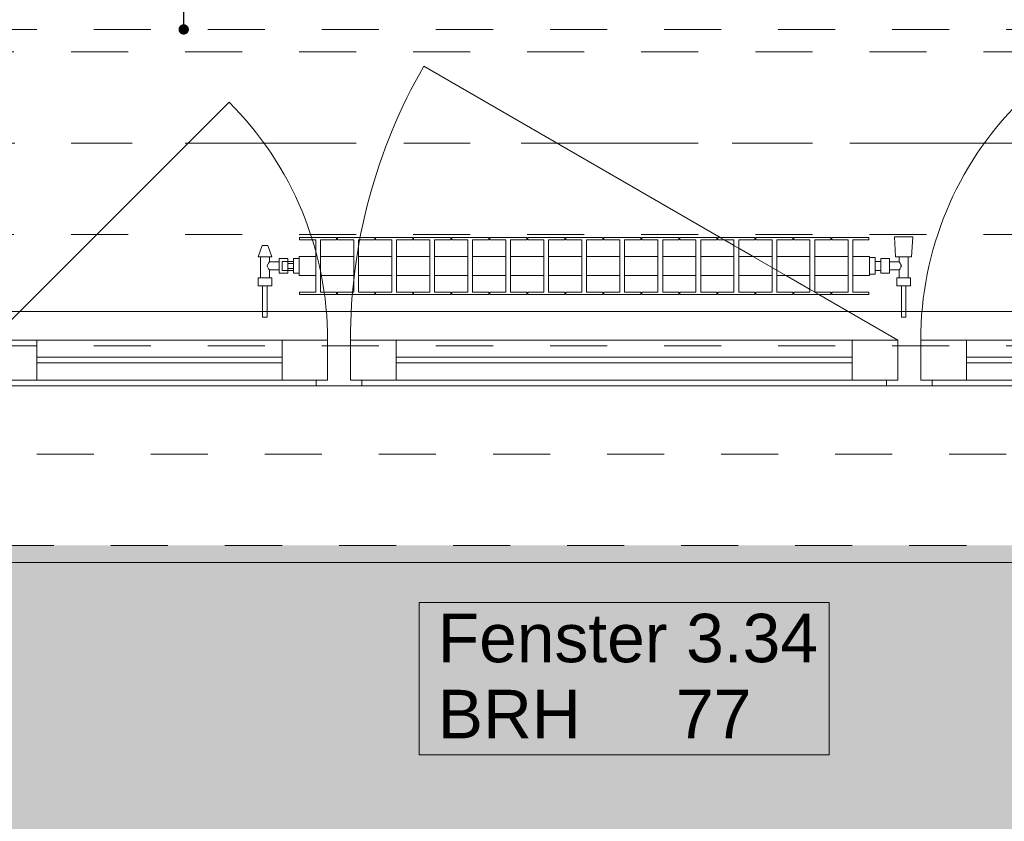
# Model space of a CAD drawing. Header units: metres. Extents: x -4 to 99, y -11 to 17.
# Tile 496 of 656: x 51.69 to 53.42, y -0.64 to 0.77. Entities that reach past the tile are written whole.
import ezdxf

# ---------------------------------------------------------------- set-up
doc = ezdxf.new("R2010")
doc.units = ezdxf.units.M
doc.header["$MEASUREMENT"] = 0
for name, pattern in [('Achse', [0.2, 0.1, -0.05, 0, -0.05]), ('Strichlinie doppelt', [0.546806, 0.264583, -0.105833, 0.070556, -0.105833]), ('Strichlinie eng', [0.115, 0.075, -0.04]), ('Untersicht', [0.1, 0.075, -0.025]), ('Wipeout_Contour', [1, 0, -1])]:
    doc.linetypes.add(name, pattern=pattern)
for name, color, linetype in [('152 - Bemaßung_ Beschriftung.Ausbau', 7, 'Continuous'), ('302 - Elemente.Schraffur', 7, 'Continuous'), ('451 - Universal.Achsen Raster', 7, 'Continuous'), ('603 - Struktur.Bodenplatte_ Decke Roh', 7, 'Continuous'), ('604 - Struktur.Wand Aussen', 7, 'Continuous'), ('608 - Struktur.Träger', 7, 'Continuous'), ('650 - Abdeckung.Fußboden Aufbau', 7, 'Continuous'), ('801 - HKLSE.Heizung_ Klima_ Lüftung', 7, 'Continuous'), ('Neubau_152 - Bemaßung_ Beschriftung.Ausbau', 7, 'Continuous'), ('Neubau_653 - Abdeckung.TB Verkofferung', 7, 'Continuous')]:
    doc.layers.add(name, color=color, linetype=linetype)
doc.styles.add('ERSTELLTER_STIL_2', font='txt')
doc.dimstyles.new('ERSTELLTER_STIL__1', dxfattribs={"dimtxt": 0.1, "dimasz": 0.0532, "dimexe": 0.18, "dimexo": 0.0625, "dimgap": 0, "dimtad": 1, "dimzin": 0, "dimdsep": 46, "dimtxsty": 'ERSTELLTER_STIL_2', "dimblk": 'ARROWHEAD_2', "dimblk1": 'ARROWHEAD_2', "dimblk2": 'ARROWHEAD_2', "dimcen": 0.09, "dimse1": 1, "dimse2": 1, "dimclrd": 7, "dimclre": 7, "dimclrt": 7, "dimazin": 0, "dimtfac": 1, "dimtdec": 4, "dimtmove": 0, "dimatfit": 3, "dimfxl": 1, "dimtolj": 1, "dimtzin": 0, "dimarcsym": 0})
doc.dimstyles.new('ERSTELLTER_STIL__2', dxfattribs={"dimtxt": 0.1, "dimasz": 0.0532, "dimexe": 0.18, "dimexo": 0.0625, "dimgap": 0, "dimtad": 1, "dimtih": 1, "dimtoh": 1, "dimzin": 0, "dimdsep": 46, "dimtxsty": 'ERSTELLTER_STIL_2', "dimblk": 'ARROWHEAD_2', "dimblk1": 'ARROWHEAD_2', "dimblk2": 'ARROWHEAD_2', "dimcen": 0.09, "dimse1": 1, "dimse2": 1, "dimclrd": 7, "dimclre": 7, "dimclrt": 7, "dimazin": 0, "dimtfac": 1, "dimtdec": 4, "dimtmove": 0, "dimatfit": 3, "dimfxl": 1, "dimtolj": 1, "dimtzin": 0, "dimarcsym": 0})
doc.dimstyles.new('ERSTELLTER_STIL__4', dxfattribs={"dimtxt": 0.1, "dimasz": 0.0532, "dimexe": 0.18, "dimexo": 0.0625, "dimgap": 0, "dimtad": 1, "dimzin": 0, "dimdsep": 46, "dimtxsty": 'ERSTELLTER_STIL_2', "dimblk": 'ARROWHEAD_2', "dimblk1": 'ARROWHEAD_2', "dimblk2": 'ARROWHEAD_2', "dimcen": 0.09, "dimse1": 1, "dimse2": 1, "dimclrd": 7, "dimclre": 7, "dimclrt": 7, "dimazin": 0, "dimtfac": 1, "dimtdec": 4, "dimtmove": 2, "dimatfit": 3, "dimfxl": 1, "dimtolj": 1, "dimtzin": 0, "dimarcsym": 0})
doc.dimstyles.new('ERSTELLTER_STIL__6', dxfattribs={"dimtxt": 0.18, "dimasz": 0.03648, "dimexe": 0.18, "dimexo": 0.0625, "dimgap": 0, "dimtad": 0, "dimtih": 1, "dimtoh": 1, "dimdec": 4, "dimzin": 0, "dimdsep": 46, "dimcen": 0.09, "dimadec": 0, "dimazin": 0, "dimtfac": 1, "dimtdec": 4, "dimtmove": 0, "dimatfit": 3, "dimldrblk": 'ARROWHEAD_11', "dimfxl": 1, "dimtolj": 1, "dimtzin": 0, "dimarcsym": 0})

# ---------------------------------------------------------------- blocks, each defined once
blk = doc.blocks.new('ARROWHEAD_11')
at = {"color": 0, "linetype": 'Continuous', "lineweight": 0}
blk.add_line((0, 0), (-1, 0), dxfattribs=at)
at = {"color": 0, "linetype": 'Continuous', "lineweight": 0, "const_width": 0.25, "flags": 128}
blk.add_lwpolyline([(-0.125, 0, 1), (0.125, 0, 1)], format="xyb", close=True, dxfattribs=at)
blk = doc.blocks.new('*D363')
at = {"layer": '152 - Bemaßung_ Beschriftung.Ausbau', "color": 7, "linetype": 'Continuous', "lineweight": 5}
for p, q in [((-1.675, 0.005), (-1.675, 0.245)), ((-1.71, 0.0252), (-1.64, -0.0152)), ((-1.6225, 0.005), (-1.7275, 0.005)), ((-1.675, -0.145), (-1.675, 0.005)), ((-1.71, -0.1248), (-1.64, -0.1652)), ((-1.6225, -0.145), (-1.7275, -0.145)), ((-1.675, -0.1792), (-1.675, -0.145))]:
    blk.add_line(p, q, dxfattribs=at)
at = {"layer": '152 - Bemaßung_ Beschriftung.Ausbau', "color": 7, "lineweight": 5, "insert": (-1.6866, -0.1459), "char_height": 0.1, "attachment_point": 7, "rotation": 90, "style": 'ERSTELLTER_STIL_2'}
blk.add_mtext('\\A1;{\\pql;\\fArial|b0|i0|c0|p38;15}', dxfattribs=at)
blk = doc.blocks.new('ARROWHEAD_2')
at = {"color": 0, "linetype": 'Continuous', "lineweight": 0}
for p, q in [((-0.378, -0.655), (0.378, 0.655)), ((0, 0), (-1, 0))]:
    blk.add_line(p, q, dxfattribs=at)
blk = doc.blocks.new('*D364')
at = {"layer": '152 - Bemaßung_ Beschriftung.Ausbau', "color": 7, "linetype": 'Continuous', "lineweight": 5}
blk.add_line((-1.71, 0.0252), (-1.64, -0.0152), dxfattribs=at)
blk = doc.blocks.new('*D369')
at = {"layer": '152 - Bemaßung_ Beschriftung.Ausbau', "color": 7, "linetype": 'Continuous', "lineweight": 5}
for p, q in [((-2.175, 0.005), (-2.175, 0.245)), ((-2.21, 0.0252), (-2.14, -0.0152)), ((-2.1225, 0.005), (-2.2275, 0.005)), ((-2.175, -0.145), (-2.175, 0.005)), ((-2.21, -0.1248), (-2.14, -0.1652)), ((-2.1225, -0.145), (-2.2275, -0.145)), ((-2.175, -0.1792), (-2.175, -0.145))]:
    blk.add_line(p, q, dxfattribs=at)
at = {"layer": '152 - Bemaßung_ Beschriftung.Ausbau', "color": 7, "lineweight": 5, "insert": (-2.1845, -0.1451), "char_height": 0.1, "attachment_point": 7, "rotation": 90, "style": 'ERSTELLTER_STIL_2'}
blk.add_mtext('\\A1;{\\pql;\\fArial|b0|i0|c0|p38;15}', dxfattribs=at)
blk = doc.blocks.new('*D370')
at = {"layer": '152 - Bemaßung_ Beschriftung.Ausbau', "color": 7, "linetype": 'Continuous', "lineweight": 5}
for p, q in [((-2.21, 0.2702), (-2.14, 0.2298)), ((-2.14, 0.2248), (-2.21, 0.2652)), ((-2.1225, 0.245), (-2.2275, 0.245)), ((-2.175, 0.005), (-2.175, 0.245)), ((-2.21, 0.0252), (-2.14, -0.0152))]:
    blk.add_line(p, q, dxfattribs=at)
at = {"layer": '152 - Bemaßung_ Beschriftung.Ausbau', "color": 7, "lineweight": 5, "insert": (-2.195, 0.0491), "char_height": 0.1, "attachment_point": 7, "rotation": 90, "style": 'ERSTELLTER_STIL_2'}
blk.add_mtext('\\A1;{\\pql;\\fArial|b0|i0|c0|p38;24}', dxfattribs=at)
blk = doc.blocks.new('*D415')
at = {"layer": '152 - Bemaßung_ Beschriftung.Ausbau', "color": 7, "linetype": 'Continuous', "lineweight": 5}
for p, q in [((51.55, -4.1125), (51.55, -4.0075)), ((53.95, -4.1125), (53.95, -4.0075)), ((51.5702, -4.025), (51.5298, -4.095)), ((53.9702, -4.025), (53.9298, -4.095)), ((51.55, -4.06), (53.95, -4.06))]:
    blk.add_line(p, q, dxfattribs=at)
at = {"layer": '152 - Bemaßung_ Beschriftung.Ausbau', "color": 7, "lineweight": 5, "char_height": 0.1, "attachment_point": 7, "style": 'ERSTELLTER_STIL_2'}
for s, insert in [('\\A1;{\\pql;\\fArial|b0|i0|c0|p38;2,40}', (52.617, -4.04)), ('\\A1;{\\pql;\\fArial|b0|i0|c0|p38;2,01}', (52.617, -4.18))]:
    blk.add_mtext(s, dxfattribs=dict(at, insert=insert))
blk = doc.blocks.new('*D449')
at = {"layer": '152 - Bemaßung_ Beschriftung.Ausbau', "color": 7, "linetype": 'Continuous', "lineweight": 5}
for p, q in [((51.02, -4.6125), (51.02, -4.5075)), ((54.46, -4.6125), (54.46, -4.5075)), ((51.0402, -4.525), (50.9998, -4.595)), ((54.4802, -4.525), (54.4398, -4.595)), ((51.02, -4.56), (54.46, -4.56))]:
    blk.add_line(p, q, dxfattribs=at)
at = {"layer": '152 - Bemaßung_ Beschriftung.Ausbau', "color": 7, "lineweight": 5, "char_height": 0.1, "attachment_point": 7, "style": 'ERSTELLTER_STIL_2'}
for s, insert in [('\\A1;{\\pql;\\fArial|b0|i0|c0|p38;3,44}', (52.5311, -4.54)), ('\\A1;{\\pql;\\fArial|b0|i0|c0|p38;16}', (54.288, -4.54))]:
    blk.add_mtext(s, dxfattribs=dict(at, insert=insert))
blk = doc.blocks.new('*D488')
at = {"layer": '152 - Bemaßung_ Beschriftung.Ausbau', "color": 7, "linetype": 'Continuous', "lineweight": 5}
for p, q in [((51.08, -5.1125), (51.08, -5.0075)), ((54.38, -5.1125), (54.38, -5.0075)), ((51.1002, -5.025), (51.0598, -5.095)), ((54.4002, -5.025), (54.3598, -5.095)), ((51.08, -5.06), (54.38, -5.06))]:
    blk.add_line(p, q, dxfattribs=at)
at = {"layer": '152 - Bemaßung_ Beschriftung.Ausbau', "color": 7, "lineweight": 5, "insert": (52.597, -5.04), "char_height": 0.1, "attachment_point": 7, "style": 'ERSTELLTER_STIL_2'}
blk.add_mtext('\\A1;{\\pql;\\fArial|b0|i0|c0|p38;3,30}', dxfattribs=at)
blk = doc.blocks.new('*D497')
at = {"layer": '152 - Bemaßung_ Beschriftung.Ausbau', "color": 7, "linetype": 'Continuous', "lineweight": 5}
for p, q in [((-0.165, -5.6125), (-0.165, -5.5075)), ((62.425, -5.6125), (62.425, -5.5075)), ((-0.1448, -5.525), (-0.1852, -5.595)), ((62.4048, -5.595), (62.4452, -5.525)), ((-0.1992, -5.56), (-0.165, -5.56)), ((-0.165, -5.56), (62.425, -5.56)), ((62.425, -5.56), (62.4593, -5.56))]:
    blk.add_line(p, q, dxfattribs=at)
at = {"layer": '152 - Bemaßung_ Beschriftung.Ausbau', "color": 7, "lineweight": 5, "insert": (30.959, -5.54), "char_height": 0.1, "attachment_point": 7, "style": 'ERSTELLTER_STIL_2'}
blk.add_mtext('\\A1;{\\pql;\\fArial|b0|i0|c0|p38;62,59}', dxfattribs=at)

msp = doc.modelspace()

# ---------------------------------------------------------------- hatches: boundary and pattern name
at = {"layer": '302 - Elemente.Schraffur', "linetype": 'Continuous', "lineweight": 0, "true_color": 0x191919}
msp.add_hatch(color=250, dxfattribs=at).paths.add_polyline_path([(43.73, -3.31), (55.22, -3.31), (55.22, -0.155), (43.73, -0.155)])

# ---------------------------------------------------------------- linework, layer by layer
at = {"layer": '451 - Universal.Achsen Raster', "color": 160, "linetype": 'Strichlinie doppelt', "lineweight": 9, "true_color": 0x3232ff}
msp.add_line((64.935, 0.55), (-3.175, 0.55), dxfattribs=at)
at = {"layer": '603 - Struktur.Bodenplatte_ Decke Roh', "color": 7, "linetype": 'Strichlinie eng', "lineweight": 9, "flags": 128}
msp.add_lwpolyline([(55.22, 0.005), (43.73, 0.005)], dxfattribs=at)
at = {"layer": '604 - Struktur.Wand Aussen', "color": 7, "linetype": 'Continuous', "lineweight": 9}
for p, q in [((51.64, 0.205), (52.0572, 0.6222)), ((51.65, -0.185), (53.85, -0.185))]:
    msp.add_line(p, q, dxfattribs=at)
at = {"layer": '604 - Struktur.Wand Aussen', "color": 7, "linetype": 'Continuous', "lineweight": 13}
for p, q in [((51.64, 0.205), (51.72, 0.205)), ((51.72, 0.205), (52.15, 0.205)), ((51.72, 0.205), (51.72, 0.135)), ((52.15, 0.135), (52.15, 0.205)), ((52.15, 0.205), (52.23, 0.205)), ((52.23, 0.205), (52.23, 0.135)), ((52.23, 0.135), (52.23, 0.195)), ((52.23, 0.195), (52.25, 0.195)), ((52.25, 0.195), (52.27, 0.195)), ((52.27, 0.135), (52.27, 0.205)), ((52.27, 0.205), (52.35, 0.205)), ((52.27, 0.195), (52.27, 0.135)), ((52.35, 0.205), (53.15, 0.205)), ((52.35, 0.205), (52.35, 0.135)), ((53.15, 0.135), (53.15, 0.205)), ((53.15, 0.205), (53.23, 0.205)), ((53.23, 0.205), (53.23, 0.135)), ((53.23, 0.135), (53.23, 0.195)), ((53.23, 0.195), (53.25, 0.195)), ((53.25, 0.195), (53.27, 0.195)), ((53.27, 0.135), (53.27, 0.205)), ((53.27, 0.205), (53.35, 0.205)), ((53.27, 0.195), (53.27, 0.135)), ((53.35, 0.205), (53.78, 0.205)), ((53.35, 0.205), (53.35, 0.135)), ((51.72, 0.175), (52.15, 0.175)), ((52.35, 0.175), (53.15, 0.175)), ((53.35, 0.175), (53.78, 0.175)), ((52.15, 0.165), (51.72, 0.165)), ((53.15, 0.165), (52.35, 0.165)), ((53.78, 0.165), (53.35, 0.165)), ((51.72, 0.135), (51.64, 0.135)), ((52.21, 0.125), (51.66, 0.125)), ((52.15, 0.135), (51.72, 0.135)), ((52.23, 0.135), (52.15, 0.135)), ((52.21, 0.125), (52.21, 0.135)), ((52.21, 0.135), (52.23, 0.135)), ((52.25, 0.125), (52.21, 0.125)), ((52.29, 0.125), (52.25, 0.125)), ((52.27, 0.135), (52.29, 0.135)), ((52.35, 0.135), (52.27, 0.135)), ((52.29, 0.135), (52.29, 0.125)), ((53.21, 0.125), (52.29, 0.125)), ((53.15, 0.135), (52.35, 0.135)), ((53.23, 0.135), (53.15, 0.135)), ((53.21, 0.125), (53.21, 0.135)), ((53.21, 0.135), (53.23, 0.135)), ((53.25, 0.125), (53.21, 0.125)), ((53.29, 0.125), (53.25, 0.125)), ((53.27, 0.135), (53.29, 0.135)), ((53.35, 0.135), (53.27, 0.135)), ((53.29, 0.135), (53.29, 0.125)), ((53.84, 0.125), (53.29, 0.125)), ((53.78, 0.135), (53.35, 0.135))]:
    msp.add_line(p, q, dxfattribs=at)
at = {"layer": '604 - Struktur.Wand Aussen', "color": 7, "linetype": 'Strichlinie eng', "lineweight": 9}
msp.add_line((51.65, -0.155), (53.85, -0.155), dxfattribs=at)
at = {"layer": '604 - Struktur.Wand Aussen', "color": 7, "linetype": 'Continuous', "lineweight": 9, "flags": 128}
msp.add_lwpolyline([(52.3906, -0.5221), (53.1094, -0.5221), (53.1094, -0.3886), (53.1094, -0.255), (52.3906, -0.255), (52.3906, -0.3886)], close=True, dxfattribs=at)
at = {"layer": '604 - Struktur.Wand Aussen', "color": 7, "linetype": 'Continuous', "lineweight": 9}
msp.add_arc((53.86, 0.205), 0.59, 135, 180, dxfattribs=at)
at = {"layer": '608 - Struktur.Träger', "color": 7, "linetype": 'Untersicht', "lineweight": 13}
msp.add_line((0.38, 0.71), (61.88, 0.71), dxfattribs=at)
at = {"layer": '608 - Struktur.Träger', "color": 7, "linetype": 'Achse', "lineweight": 9}
msp.add_line((0.38, 0.55), (61.88, 0.55), dxfattribs=at)
at = {"layer": '650 - Abdeckung.Fußboden Aufbau', "color": 7, "linetype": 'Continuous', "lineweight": 13, "flags": 128}
msp.add_lwpolyline([(51.02, 5.19), (51.02, 0.71), (51.09, 0.71), (51.09, 0.255), (54.37, 0.255), (54.37, 0.71), (54.46, 0.71), (54.46, 5.19), (54.37, 5.19), (54.37, 5.805), (53.24, 5.805)], dxfattribs=at)
at = {"layer": 'Neubau_653 - Abdeckung.TB Verkofferung', "color": 1, "linetype": 'Untersicht', "lineweight": 9}
for p, q in [((51.02, 0.7495), (62.025, 0.7495)), ((51.02, 0.195), (62.025, 0.195))]:
    msp.add_line(p, q, dxfattribs=at)

# ---------------------------------------------------------------- texts
at = {"layer": '604 - Struktur.Wand Aussen', "color": 7, "lineweight": 9, "char_height": 0.085, "style": 'ERSTELLTER_STIL_2'}
for s, insert, attachment_point in [('\\A1;{\\pql;\\pt0;\\fArial|b0|i0|c0|p38;Fenster 3.34}', (52.4232, -0.3609), 7), ('\\A1;{\\pql;\\pt0;\\fArial|b0|i0|c0|p38;}', (52.9699, -0.3886), 1), ('\\A1;{\\pql;\\pt0;\\fArial|b0|i0|c0|p38;BRH}', (52.4232, -0.408), 1), ('\\A1;{\\pql;\\pt0,0.05;\\fArial|b0|i0|c0|p38;77\\fArial|b0|i0|c0|p38;\\A1{\\H.66x;\\S^  ;}\\fArial|b0|i0|c0|p38;\\fArial|b0|i0|c0|p38;\\A1{\\H.66x;\\S^  ;}}', (52.8409, -0.408), 1)]:
    msp.add_mtext(s, dxfattribs=dict(at, insert=insert, attachment_point=attachment_point))

# ---------------------------------------------------------------- dimensions: what is measured, and where the dimension line sits
at = {"layer": '152 - Bemaßung_ Beschriftung.Ausbau', "color": 7, "linetype": 'Continuous', "lineweight": 5}
for base, p1, p2, picture, middle in [((53.95, -4.06), (51.55, 0.125), (53.95, 0.125), '*D415', (52.7469, -3.99)), ((62.425, -5.56), (-0.165, -0.145), (62.425, -0.145), '*D497', (31.127, -5.49))]:
    dim = msp.add_linear_dim(base=base, p1=p1, p2=p2, dimstyle='ERSTELLTER_STIL__2', dxfattribs=at)
    dim.commit()
    dim.dimension.update_dxf_attribs({"geometry": picture, "text_midpoint": middle, "dimtype": 160})
dim = msp.add_linear_dim(base=(-1.675, 0.005), p1=(62.275025, 0.005), p2=(-0.015, 0.005), angle=90, dimstyle='ERSTELLTER_STIL__1', dxfattribs=at)
dim.commit()
dim.dimension.update_dxf_attribs({"geometry": '*D364', "text_midpoint": (-1.7450000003, 0.001853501), "dimtype": 160, "text_rotation": 90})

# ---------------------------------------------------------------- leaders
at = {"layer": 'Neubau_152 - Bemaßung_ Beschriftung.Ausbau', "color": 1, "linetype": 'Continuous', "lineweight": 13, "annotation_type": 0, "has_hookline": 1, "hookline_direction": 0, "text_width": 0.458}
msp.add_leader([(51.9776, 0.7495), (51.9776, 1.0261), (52.1149, 1.0261)], dimstyle='ERSTELLTER_STIL__6', dxfattribs=at)

# ---------------------------------------------------------------- next in the draw order: wipeouts: each hides what was drawn before it
at = {"color": 254, "linetype": 'Wipeout_Contour', "lineweight": 0, "ltscale": 12854.654139}
msp.add_wipeout([(53.18, 0.3183), (53.18, 0.3517), (53.1508, 0.3517), (53.1508, 0.3808), (53.1792, 0.3808), (53.1792, 0.385), (53.1142, 0.385), (53.1142, 0.3808), (53.1425, 0.3808), (53.1425, 0.3517), (53.0842, 0.3517), (53.0842, 0.3808), (53.1125, 0.3808), (53.1125, 0.385), (53.0475, 0.385), (53.0475, 0.3808), (53.0758, 0.3808), (53.0758, 0.3517), (53.0175, 0.3517), (53.0175, 0.3808), (53.0458, 0.3808), (53.0458, 0.385), (52.9808, 0.385), (52.9808, 0.3808), (53.0092, 0.3808), (53.0092, 0.3517), (52.9508, 0.3517), (52.9508, 0.3808), (52.9792, 0.3808), (52.9792, 0.385), (52.9142, 0.385), (52.9142, 0.3808), (52.9425, 0.3808), (52.9425, 0.3517), (52.8842, 0.3517), (52.8842, 0.3808), (52.9125, 0.3808), (52.9125, 0.385), (52.8475, 0.385), (52.8475, 0.3808), (52.8758, 0.3808), (52.8758, 0.3517), (52.8175, 0.3517), (52.8175, 0.3808), (52.8458, 0.3808), (52.8458, 0.385), (52.7808, 0.385), (52.7808, 0.3808), (52.8092, 0.3808), (52.8092, 0.3517), (52.7508, 0.3517), (52.7508, 0.3808), (52.7792, 0.3808), (52.7792, 0.385), (52.7142, 0.385), (52.7142, 0.3808), (52.7425, 0.3808), (52.7425, 0.3517), (52.6842, 0.3517), (52.6842, 0.3808), (52.7125, 0.3808), (52.7125, 0.385), (52.6475, 0.385), (52.6475, 0.3808), (52.6758, 0.3808), (52.6758, 0.3517), (52.6175, 0.3517), (52.6175, 0.3808), (52.6458, 0.3808), (52.6458, 0.385), (52.5808, 0.385), (52.5808, 0.3808), (52.6092, 0.3808), (52.6092, 0.3517), (52.5508, 0.3517), (52.5508, 0.3808), (52.5792, 0.3808), (52.5792, 0.385), (52.5142, 0.385), (52.5142, 0.3808), (52.5425, 0.3808), (52.5425, 0.3517), (52.4842, 0.3517), (52.4842, 0.3808), (52.5125, 0.3808), (52.5125, 0.385), (52.4475, 0.385), (52.4475, 0.3808), (52.4758, 0.3808), (52.4758, 0.3517), (52.4175, 0.3517), (52.4175, 0.3808), (52.4458, 0.3808), (52.4458, 0.385), (52.3808, 0.385), (52.3808, 0.3808), (52.4092, 0.3808), (52.4092, 0.3517), (52.3508, 0.3517), (52.3508, 0.3808), (52.3792, 0.3808), (52.3792, 0.385), (52.3142, 0.385), (52.3142, 0.3808), (52.3425, 0.3808), (52.3425, 0.3517), (52.2842, 0.3517), (52.2842, 0.3808), (52.3125, 0.3808), (52.3125, 0.385), (52.2475, 0.385), (52.2475, 0.3808), (52.2758, 0.3808), (52.2758, 0.3517), (52.2175, 0.3517), (52.2175, 0.3808), (52.2458, 0.3808), (52.2458, 0.385), (52.1808, 0.385), (52.1808, 0.3808), (52.2092, 0.3808), (52.2092, 0.3517), (52.18, 0.3517), (52.18, 0.3183), (52.2092, 0.3183), (52.2092, 0.2892), (52.1808, 0.2892), (52.1808, 0.285), (52.2458, 0.285), (52.2458, 0.2892), (52.2175, 0.2892), (52.2175, 0.3183), (52.2758, 0.3183), (52.2758, 0.2892), (52.2475, 0.2892), (52.2475, 0.285), (52.3125, 0.285), (52.3125, 0.2892), (52.2842, 0.2892), (52.2842, 0.3183), (52.3425, 0.3183), (52.3425, 0.2892), (52.3142, 0.2892), (52.3142, 0.285), (52.3792, 0.285), (52.3792, 0.2892), (52.3508, 0.2892), (52.3508, 0.3183), (52.4092, 0.3183), (52.4092, 0.2892), (52.3808, 0.2892), (52.3808, 0.285), (52.4458, 0.285), (52.4458, 0.2892), (52.4175, 0.2892), (52.4175, 0.3183), (52.4758, 0.3183), (52.4758, 0.2892), (52.4475, 0.2892), (52.4475, 0.285), (52.5125, 0.285), (52.5125, 0.2892), (52.4842, 0.2892), (52.4842, 0.3183), (52.5425, 0.3183), (52.5425, 0.2892), (52.5142, 0.2892), (52.5142, 0.285), (52.5792, 0.285), (52.5792, 0.2892), (52.5508, 0.2892), (52.5508, 0.3183), (52.6092, 0.3183), (52.6092, 0.2892), (52.5808, 0.2892), (52.5808, 0.285), (52.6458, 0.285), (52.6458, 0.2892), (52.6175, 0.2892), (52.6175, 0.3183), (52.6758, 0.3183), (52.6758, 0.2892), (52.6475, 0.2892), (52.6475, 0.285), (52.7125, 0.285), (52.7125, 0.2892), (52.6842, 0.2892), (52.6842, 0.3183), (52.7425, 0.3183), (52.7425, 0.2892), (52.7142, 0.2892), (52.7142, 0.285), (52.7792, 0.285), (52.7792, 0.2892), (52.7508, 0.2892), (52.7508, 0.3183), (52.8092, 0.3183), (52.8092, 0.2892), (52.7808, 0.2892), (52.7808, 0.285), (52.8458, 0.285), (52.8458, 0.2892), (52.8175, 0.2892), (52.8175, 0.3183), (52.8758, 0.3183), (52.8758, 0.2892), (52.8475, 0.2892), (52.8475, 0.285), (52.9125, 0.285), (52.9125, 0.2892), (52.8842, 0.2892), (52.8842, 0.3183), (52.9425, 0.3183), (52.9425, 0.2892), (52.9142, 0.2892), (52.9142, 0.285), (52.9792, 0.285), (52.9792, 0.2892), (52.9508, 0.2892), (52.9508, 0.3183), (53.0092, 0.3183), (53.0092, 0.2892), (52.9808, 0.2892), (52.9808, 0.285), (53.0458, 0.285), (53.0458, 0.2892), (53.0175, 0.2892), (53.0175, 0.3183), (53.0758, 0.3183), (53.0758, 0.2892), (53.0475, 0.2892), (53.0475, 0.285), (53.1125, 0.285), (53.1125, 0.2892), (53.0842, 0.2892), (53.0842, 0.3183), (53.1425, 0.3183), (53.1425, 0.2892), (53.1142, 0.2892), (53.1142, 0.285), (53.1792, 0.285), (53.1792, 0.2892), (53.1508, 0.2892), (53.1508, 0.3183)], dxfattribs=at).dxf.layer = '801 - HKLSE.Heizung_ Klima_ Lüftung'

# ---------------------------------------------------------------- next in the draw order: linework, layer by layer
at = {"layer": '604 - Struktur.Wand Aussen', "color": 7, "linetype": 'Continuous', "lineweight": 9}
msp.add_arc((53.23, 0.205), 0.96, 150, 180, dxfattribs=at)
at = {"layer": '801 - HKLSE.Heizung_ Klima_ Lüftung', "color": 7, "linetype": 'Continuous', "lineweight": 5}
for p, q in [((52.2458, 0.385), (52.1808, 0.385)), ((52.2458, 0.385), (52.1808, 0.385)), ((52.1808, 0.385), (52.1808, 0.3808)), ((52.1808, 0.3808), (52.2092, 0.3808)), ((52.2092, 0.3808), (52.2092, 0.2892)), ((52.2175, 0.2892), (52.2175, 0.3808)), ((52.2175, 0.3808), (52.2458, 0.3808)), ((52.2458, 0.3808), (52.2458, 0.385)), ((52.2458, 0.3808), (52.2458, 0.385)), ((52.3125, 0.385), (52.2475, 0.385)), ((52.2475, 0.385), (52.2475, 0.3808)), ((52.3125, 0.385), (52.2475, 0.385)), ((52.2475, 0.385), (52.2475, 0.3808)), ((52.2475, 0.3808), (52.2758, 0.3808)), ((52.2758, 0.3808), (52.2758, 0.2892)), ((52.2842, 0.2892), (52.2842, 0.3808)), ((52.2842, 0.3808), (52.3125, 0.3808)), ((52.3125, 0.3808), (52.3125, 0.385)), ((52.3125, 0.3808), (52.3125, 0.385)), ((52.3792, 0.385), (52.3142, 0.385)), ((52.3792, 0.385), (52.3142, 0.385)), ((52.3142, 0.385), (52.3142, 0.3808)), ((52.3142, 0.3808), (52.3425, 0.3808)), ((52.3425, 0.3808), (52.3425, 0.2892)), ((52.3508, 0.2892), (52.3508, 0.3808)), ((52.3508, 0.3808), (52.3792, 0.3808)), ((52.3792, 0.3808), (52.3792, 0.385)), ((52.3792, 0.3808), (52.3792, 0.385)), ((52.4458, 0.385), (52.3808, 0.385)), ((52.3808, 0.385), (52.3808, 0.3808)), ((52.4458, 0.385), (52.3808, 0.385)), ((52.3808, 0.385), (52.3808, 0.3808)), ((52.3808, 0.3808), (52.4092, 0.3808)), ((52.4092, 0.3808), (52.4092, 0.2892)), ((52.4175, 0.2892), (52.4175, 0.3808)), ((52.4175, 0.3808), (52.4458, 0.3808)), ((52.4458, 0.3808), (52.4458, 0.385)), ((52.5125, 0.385), (52.4475, 0.385)), ((52.5125, 0.385), (52.4475, 0.385)), ((52.4475, 0.385), (52.4475, 0.3808)), ((52.4475, 0.3808), (52.4758, 0.3808)), ((52.4758, 0.3808), (52.4758, 0.2892)), ((52.4842, 0.2892), (52.4842, 0.3808)), ((52.4842, 0.3808), (52.5125, 0.3808)), ((52.5125, 0.3808), (52.5125, 0.385)), ((52.5792, 0.385), (52.5142, 0.385)), ((52.5792, 0.385), (52.5142, 0.385)), ((52.5142, 0.385), (52.5142, 0.3808)), ((52.5142, 0.3808), (52.5425, 0.3808)), ((52.5425, 0.3808), (52.5425, 0.2892)), ((52.5508, 0.2892), (52.5508, 0.3808)), ((52.5508, 0.3808), (52.5792, 0.3808)), ((52.5792, 0.3808), (52.5792, 0.385)), ((52.5792, 0.3808), (52.5792, 0.385)), ((52.6458, 0.385), (52.5808, 0.385)), ((52.5808, 0.385), (52.5808, 0.3808)), ((52.6458, 0.385), (52.5808, 0.385)), ((52.5808, 0.385), (52.5808, 0.3808)), ((52.5808, 0.3808), (52.6092, 0.3808)), ((52.6092, 0.3808), (52.6092, 0.2892)), ((52.6175, 0.2892), (52.6175, 0.3808)), ((52.6175, 0.3808), (52.6458, 0.3808)), ((52.6458, 0.3808), (52.6458, 0.385)), ((52.7125, 0.385), (52.6475, 0.385)), ((52.6475, 0.385), (52.6475, 0.3808)), ((52.7125, 0.385), (52.6475, 0.385)), ((52.6475, 0.385), (52.6475, 0.3808)), ((52.6475, 0.3808), (52.6758, 0.3808)), ((52.6758, 0.3808), (52.6758, 0.2892)), ((52.6842, 0.2892), (52.6842, 0.3808)), ((52.6842, 0.3808), (52.7125, 0.3808)), ((52.7125, 0.3808), (52.7125, 0.385)), ((52.7792, 0.385), (52.7142, 0.385)), ((52.7792, 0.385), (52.7142, 0.385)), ((52.7142, 0.385), (52.7142, 0.3808)), ((52.7142, 0.3808), (52.7425, 0.3808)), ((52.7425, 0.3808), (52.7425, 0.2892)), ((52.7508, 0.2892), (52.7508, 0.3808)), ((52.7508, 0.3808), (52.7792, 0.3808)), ((52.7792, 0.3808), (52.7792, 0.385)), ((52.7792, 0.3808), (52.7792, 0.385)), ((52.8458, 0.385), (52.7808, 0.385)), ((52.8458, 0.385), (52.7808, 0.385)), ((52.7808, 0.385), (52.7808, 0.3808)), ((52.7808, 0.3808), (52.8092, 0.3808)), ((52.8092, 0.3808), (52.8092, 0.2892)), ((52.8175, 0.2892), (52.8175, 0.3808)), ((52.8175, 0.3808), (52.8458, 0.3808)), ((52.8458, 0.3808), (52.8458, 0.385)), ((52.9125, 0.385), (52.8475, 0.385)), ((52.8475, 0.385), (52.8475, 0.3808)), ((52.9125, 0.385), (52.8475, 0.385)), ((52.8475, 0.385), (52.8475, 0.3808)), ((52.8475, 0.3808), (52.8758, 0.3808)), ((52.8758, 0.3808), (52.8758, 0.2892)), ((52.8842, 0.2892), (52.8842, 0.3808)), ((52.8842, 0.3808), (52.9125, 0.3808)), ((52.9125, 0.3808), (52.9125, 0.385)), ((52.9125, 0.3808), (52.9125, 0.385)), ((52.9792, 0.385), (52.9142, 0.385)), ((52.9792, 0.385), (52.9142, 0.385)), ((52.9142, 0.385), (52.9142, 0.3808)), ((52.9142, 0.3808), (52.9425, 0.3808)), ((52.9425, 0.3808), (52.9425, 0.2892)), ((52.9508, 0.2892), (52.9508, 0.3808)), ((52.9508, 0.3808), (52.9792, 0.3808)), ((52.9792, 0.3808), (52.9792, 0.385)), ((53.0458, 0.385), (52.9808, 0.385)), ((52.9808, 0.385), (52.9808, 0.3808)), ((53.0458, 0.385), (52.9808, 0.385)), ((52.9808, 0.385), (52.9808, 0.3808)), ((52.9808, 0.3808), (53.0092, 0.3808)), ((53.0092, 0.3808), (53.0092, 0.2892)), ((53.0175, 0.2892), (53.0175, 0.3808)), ((53.0175, 0.3808), (53.0458, 0.3808)), ((53.0458, 0.3808), (53.0458, 0.385)), ((53.1125, 0.385), (53.0475, 0.385)), ((53.0475, 0.385), (53.0475, 0.3808)), ((53.1125, 0.385), (53.0475, 0.385)), ((53.0475, 0.385), (53.0475, 0.3808)), ((53.0475, 0.3808), (53.0758, 0.3808)), ((53.0758, 0.3808), (53.0758, 0.2892)), ((53.0842, 0.2892), (53.0842, 0.3808)), ((53.0842, 0.3808), (53.1125, 0.3808)), ((53.1125, 0.3808), (53.1125, 0.385)), ((53.1125, 0.3808), (53.1125, 0.385)), ((53.1142, 0.385), (53.1142, 0.3808)), ((53.1142, 0.3808), (53.1425, 0.3808)), ((53.1425, 0.3808), (53.1425, 0.2892)), ((53.1508, 0.2892), (53.1508, 0.3808)), ((52.2758, 0.3517), (52.2175, 0.3517)), ((52.3425, 0.3517), (52.2842, 0.3517)), ((52.4092, 0.3517), (52.3508, 0.3517)), ((52.4758, 0.3517), (52.4175, 0.3517)), ((52.5425, 0.3517), (52.4842, 0.3517)), ((52.6092, 0.3517), (52.5508, 0.3517)), ((52.6758, 0.3517), (52.6175, 0.3517)), ((52.7425, 0.3517), (52.6842, 0.3517)), ((52.8092, 0.3517), (52.7508, 0.3517)), ((52.8758, 0.3517), (52.8175, 0.3517)), ((52.9425, 0.3517), (52.8842, 0.3517)), ((53.0092, 0.3517), (52.9508, 0.3517)), ((53.0758, 0.3517), (53.0175, 0.3517)), ((53.1425, 0.3517), (53.0842, 0.3517)), ((52.2758, 0.3183), (52.2175, 0.3183)), ((52.3425, 0.3183), (52.2842, 0.3183)), ((52.4092, 0.3183), (52.3508, 0.3183)), ((52.4758, 0.3183), (52.4175, 0.3183)), ((52.5425, 0.3183), (52.4842, 0.3183)), ((52.6092, 0.3183), (52.5508, 0.3183)), ((52.6758, 0.3183), (52.6175, 0.3183)), ((52.7425, 0.3183), (52.6842, 0.3183)), ((52.8092, 0.3183), (52.7508, 0.3183)), ((52.8758, 0.3183), (52.8175, 0.3183)), ((52.9425, 0.3183), (52.8842, 0.3183)), ((53.0092, 0.3183), (52.9508, 0.3183)), ((53.0758, 0.3183), (53.0175, 0.3183)), ((53.1425, 0.3183), (53.0842, 0.3183)), ((52.2458, 0.2892), (52.2175, 0.2892)), ((52.2458, 0.285), (52.2458, 0.2892)), ((52.2458, 0.285), (52.2458, 0.2892)), ((52.2475, 0.2892), (52.2475, 0.285)), ((52.2758, 0.2892), (52.2475, 0.2892)), ((52.2475, 0.2892), (52.2475, 0.285)), ((52.2475, 0.285), (52.3125, 0.285)), ((52.3125, 0.2892), (52.2842, 0.2892)), ((52.3125, 0.285), (52.3125, 0.2892)), ((52.3125, 0.285), (52.3125, 0.2892)), ((52.3425, 0.2892), (52.3142, 0.2892)), ((52.3142, 0.2892), (52.3142, 0.285)), ((52.3142, 0.285), (52.3792, 0.285)), ((52.3792, 0.2892), (52.3508, 0.2892)), ((52.3792, 0.285), (52.3792, 0.2892)), ((52.3792, 0.285), (52.3792, 0.2892)), ((52.3808, 0.2892), (52.3808, 0.285)), ((52.4092, 0.2892), (52.3808, 0.2892)), ((52.3808, 0.2892), (52.3808, 0.285)), ((52.3808, 0.285), (52.4458, 0.285)), ((52.4458, 0.2892), (52.4175, 0.2892)), ((52.4458, 0.285), (52.4458, 0.2892)), ((52.4758, 0.2892), (52.4475, 0.2892)), ((52.4475, 0.2892), (52.4475, 0.285)), ((52.4475, 0.285), (52.5125, 0.285)), ((52.5125, 0.2892), (52.4842, 0.2892)), ((52.5125, 0.285), (52.5125, 0.2892)), ((52.5425, 0.2892), (52.5142, 0.2892)), ((52.5142, 0.2892), (52.5142, 0.285)), ((52.5142, 0.285), (52.5792, 0.285)), ((52.5792, 0.2892), (52.5508, 0.2892)), ((52.5792, 0.285), (52.5792, 0.2892)), ((52.5792, 0.285), (52.5792, 0.2892)), ((52.5808, 0.2892), (52.5808, 0.285)), ((52.6092, 0.2892), (52.5808, 0.2892)), ((52.5808, 0.2892), (52.5808, 0.285)), ((52.5808, 0.285), (52.6458, 0.285)), ((52.6458, 0.2892), (52.6175, 0.2892)), ((52.6458, 0.285), (52.6458, 0.2892)), ((52.6475, 0.2892), (52.6475, 0.285)), ((52.6758, 0.2892), (52.6475, 0.2892)), ((52.6475, 0.2892), (52.6475, 0.285)), ((52.6475, 0.285), (52.7125, 0.285)), ((52.7125, 0.2892), (52.6842, 0.2892)), ((52.7125, 0.285), (52.7125, 0.2892)), ((52.7425, 0.2892), (52.7142, 0.2892)), ((52.7142, 0.2892), (52.7142, 0.285)), ((52.7142, 0.285), (52.7792, 0.285)), ((52.7792, 0.2892), (52.7508, 0.2892)), ((52.7792, 0.285), (52.7792, 0.2892)), ((52.7792, 0.285), (52.7792, 0.2892)), ((52.8092, 0.2892), (52.7808, 0.2892)), ((52.7808, 0.2892), (52.7808, 0.285)), ((52.7808, 0.285), (52.8458, 0.285)), ((52.8458, 0.2892), (52.8175, 0.2892)), ((52.8458, 0.285), (52.8458, 0.2892)), ((52.8475, 0.2892), (52.8475, 0.285)), ((52.8758, 0.2892), (52.8475, 0.2892)), ((52.8475, 0.2892), (52.8475, 0.285)), ((52.8475, 0.285), (52.9125, 0.285)), ((52.9125, 0.2892), (52.8842, 0.2892)), ((52.9125, 0.285), (52.9125, 0.2892)), ((52.9125, 0.285), (52.9125, 0.2892)), ((52.9425, 0.2892), (52.9142, 0.2892)), ((52.9142, 0.2892), (52.9142, 0.285)), ((52.9142, 0.285), (52.9792, 0.285)), ((52.9792, 0.2892), (52.9508, 0.2892)), ((52.9792, 0.285), (52.9792, 0.2892)), ((52.9808, 0.2892), (52.9808, 0.285)), ((53.0092, 0.2892), (52.9808, 0.2892)), ((52.9808, 0.2892), (52.9808, 0.285)), ((52.9808, 0.285), (53.0458, 0.285)), ((53.0458, 0.2892), (53.0175, 0.2892)), ((53.0458, 0.285), (53.0458, 0.2892)), ((53.0475, 0.2892), (53.0475, 0.285)), ((53.0758, 0.2892), (53.0475, 0.2892)), ((53.0475, 0.2892), (53.0475, 0.285)), ((53.0475, 0.285), (53.1125, 0.285)), ((53.1125, 0.2892), (53.0842, 0.2892)), ((53.1125, 0.285), (53.1125, 0.2892)), ((53.1125, 0.285), (53.1125, 0.2892)), ((53.1425, 0.2892), (53.1142, 0.2892)), ((53.1142, 0.2892), (53.1142, 0.285))]:
    msp.add_line(p, q, dxfattribs=at)

# ---------------------------------------------------------------- next in the draw order: wipeouts: each hides what was drawn before it
at = {"color": 254, "linetype": 'Wipeout_Contour', "lineweight": 0, "ltscale": 1701.731201}
msp.add_wipeout([(53.18, 0.3497), (53.18, 0.3203), (53.19, 0.3203), (53.19, 0.327), (53.2, 0.327), (53.2, 0.322), (53.215, 0.322), (53.215, 0.328), (53.232, 0.328), (53.232, 0.314), (53.228, 0.314), (53.228, 0.3), (53.236, 0.3), (53.236, 0.245), (53.244, 0.245), (53.244, 0.3), (53.252, 0.3), (53.252, 0.314), (53.248, 0.314), (53.248, 0.351), (53.254, 0.351), (53.256, 0.386), (53.224, 0.386), (53.226, 0.351), (53.232, 0.351), (53.232, 0.342), (53.215, 0.342), (53.215, 0.348), (53.2, 0.348), (53.2, 0.343), (53.19, 0.343), (53.19, 0.3497)], dxfattribs=at).dxf.layer = '801 - HKLSE.Heizung_ Klima_ Lüftung'
at = {"color": 254, "linetype": 'Wipeout_Contour', "lineweight": 0, "ltscale": 1670.91271}
msp.add_wipeout([(52.18, 0.348), (52.17, 0.348), (52.17, 0.343), (52.16, 0.343), (52.16, 0.348), (52.145, 0.348), (52.145, 0.342), (52.128, 0.342), (52.128, 0.351), (52.132, 0.351), (52.125, 0.371), (52.115, 0.371), (52.108, 0.351), (52.112, 0.351), (52.112, 0.314), (52.108, 0.314), (52.108, 0.3), (52.116, 0.3), (52.116, 0.245), (52.124, 0.245), (52.124, 0.3), (52.132, 0.3), (52.132, 0.314), (52.128, 0.314), (52.128, 0.328), (52.145, 0.328), (52.145, 0.322), (52.16, 0.322), (52.16, 0.327), (52.17, 0.327), (52.17, 0.322), (52.18, 0.322)], dxfattribs=at).dxf.layer = '801 - HKLSE.Heizung_ Klima_ Lüftung'

# ---------------------------------------------------------------- next in the draw order: linework, layer by layer
at = {"layer": '604 - Struktur.Wand Aussen', "color": 7, "linetype": 'Continuous', "lineweight": 9}
for p, q in [((53.23, 0.205), (52.3986, 0.685)), ((51.56, 0.255), (53.94, 0.255))]:
    msp.add_line(p, q, dxfattribs=at)
at = {"layer": '604 - Struktur.Wand Aussen', "color": 7, "linetype": 'Strichlinie eng', "lineweight": 9}
msp.add_line((51.56, 0.255), (53.94, 0.255), dxfattribs=at)
at = {"layer": '604 - Struktur.Wand Aussen', "color": 7, "linetype": 'Continuous', "lineweight": 9}
msp.add_arc((51.64, 0.205), 0.59, 0, 45, dxfattribs=at)
at = {"layer": '608 - Struktur.Träger', "color": 7, "linetype": 'Untersicht', "lineweight": 13}
msp.add_line((0.38, 0.39), (61.88, 0.39), dxfattribs=at)
at = {"layer": '801 - HKLSE.Heizung_ Klima_ Lüftung', "color": 7, "linetype": 'Continuous', "lineweight": 5}
for p, q in [((53.1792, 0.385), (53.1142, 0.385)), ((53.1792, 0.385), (53.1142, 0.385)), ((53.1508, 0.3808), (53.1792, 0.3808)), ((53.1792, 0.3808), (53.1792, 0.385)), ((53.1792, 0.3808), (53.1792, 0.385)), ((53.2287, 0.386), (53.224, 0.386)), ((53.224, 0.386), (53.2287, 0.386)), ((53.226, 0.351), (53.224, 0.386)), ((53.2287, 0.386), (53.24, 0.386)), ((53.24, 0.386), (53.2287, 0.386)), ((53.24, 0.386), (53.2513, 0.386)), ((53.2513, 0.386), (53.24, 0.386)), ((53.2513, 0.386), (53.256, 0.386)), ((53.256, 0.386), (53.2513, 0.386)), ((53.254, 0.351), (53.256, 0.386)), ((52.108, 0.351), (52.115, 0.371)), ((52.1165, 0.371), (52.115, 0.371)), ((52.12, 0.371), (52.1165, 0.371)), ((52.1235, 0.371), (52.12, 0.371)), ((52.125, 0.371), (52.1235, 0.371)), ((52.132, 0.351), (52.125, 0.371)), ((52.1115, 0.351), (52.108, 0.351)), ((52.12, 0.351), (52.1115, 0.351)), ((52.112, 0.314), (52.112, 0.351)), ((52.1285, 0.351), (52.12, 0.351)), ((52.128, 0.342), (52.128, 0.351)), ((52.132, 0.351), (52.1285, 0.351)), ((52.145, 0.3415), (52.145, 0.348)), ((52.145, 0.348), (52.16, 0.348)), ((52.16, 0.3415), (52.16, 0.348)), ((52.16, 0.348), (52.16, 0.343)), ((52.18, 0.348), (52.17, 0.348)), ((52.18, 0.348), (52.17, 0.348)), ((52.17, 0.335), (52.17, 0.348)), ((52.18, 0.348), (52.17, 0.348)), ((52.18, 0.348), (52.17, 0.348)), ((52.18, 0.3468), (52.18, 0.3517)), ((52.2092, 0.3517), (52.18, 0.3517)), ((52.18, 0.335), (52.18, 0.3468)), ((53.18, 0.3517), (53.1508, 0.3517)), ((53.18, 0.3468), (53.18, 0.3517)), ((53.19, 0.3497), (53.18, 0.3497)), ((53.19, 0.3497), (53.18, 0.3497)), ((53.19, 0.3497), (53.18, 0.3497)), ((53.19, 0.3497), (53.18, 0.3497)), ((53.18, 0.335), (53.18, 0.3468)), ((53.19, 0.335), (53.19, 0.3497)), ((53.19, 0.335), (53.19, 0.3497)), ((53.2, 0.3415), (53.2, 0.348)), ((53.215, 0.348), (53.2, 0.348)), ((53.215, 0.3415), (53.215, 0.348)), ((53.226, 0.351), (53.2301, 0.351)), ((53.2301, 0.351), (53.24, 0.351)), ((53.232, 0.342), (53.232, 0.351)), ((53.24, 0.351), (53.2499, 0.351)), ((53.248, 0.314), (53.248, 0.351)), ((53.2499, 0.351), (53.254, 0.351)), ((52.1239, 0.335), (52.1253, 0.3379)), ((52.1253, 0.3321), (52.1239, 0.335)), ((52.1258, 0.3389), (52.1263, 0.3399)), ((52.1263, 0.3301), (52.1258, 0.3311)), ((52.1263, 0.3399), (52.128, 0.342)), ((52.128, 0.328), (52.1263, 0.3301)), ((52.128, 0.342), (52.145, 0.342)), ((52.145, 0.3285), (52.145, 0.3415)), ((52.145, 0.322), (52.145, 0.3285)), ((52.15, 0.3407), (52.15, 0.343)), ((52.16, 0.343), (52.15, 0.343)), ((52.15, 0.335), (52.15, 0.3407)), ((52.15, 0.3293), (52.15, 0.335)), ((52.15, 0.327), (52.15, 0.3293)), ((52.16, 0.3407), (52.16, 0.343)), ((52.16, 0.3407), (52.16, 0.343)), ((52.16, 0.343), (52.17, 0.343)), ((52.16, 0.3393), (52.16, 0.3415)), ((52.16, 0.335), (52.16, 0.3407)), ((52.16, 0.3393), (52.16, 0.3407)), ((52.16, 0.335), (52.16, 0.3393)), ((52.17, 0.3393), (52.16, 0.3393)), ((52.16, 0.3307), (52.16, 0.335)), ((52.16, 0.3293), (52.16, 0.335)), ((52.17, 0.3307), (52.16, 0.3307)), ((52.16, 0.3285), (52.16, 0.3307)), ((52.16, 0.3293), (52.16, 0.3307)), ((52.16, 0.327), (52.16, 0.3293)), ((52.16, 0.327), (52.16, 0.3293)), ((52.16, 0.322), (52.16, 0.3285)), ((52.17, 0.322), (52.17, 0.335)), ((52.18, 0.3232), (52.18, 0.335)), ((53.18, 0.3232), (53.18, 0.335)), ((53.19, 0.3407), (53.19, 0.343)), ((53.2, 0.343), (53.19, 0.343)), ((53.19, 0.335), (53.19, 0.3407)), ((53.19, 0.3203), (53.19, 0.335)), ((53.19, 0.3203), (53.19, 0.335)), ((53.19, 0.3293), (53.19, 0.335)), ((53.19, 0.327), (53.19, 0.3293)), ((53.2, 0.3285), (53.2, 0.3415)), ((53.2, 0.322), (53.2, 0.3285)), ((53.232, 0.342), (53.215, 0.342)), ((53.215, 0.3285), (53.215, 0.3415)), ((53.215, 0.322), (53.215, 0.3285)), ((53.2337, 0.3399), (53.232, 0.342)), ((53.232, 0.328), (53.2337, 0.3301)), ((53.2342, 0.3389), (53.2337, 0.3399)), ((53.2337, 0.3301), (53.2342, 0.3311)), ((53.2361, 0.335), (53.2347, 0.3379)), ((53.2347, 0.3321), (53.2361, 0.335)), ((52.114, 0.314), (52.108, 0.314)), ((52.108, 0.3), (52.108, 0.314)), ((52.126, 0.314), (52.114, 0.314)), ((52.132, 0.314), (52.126, 0.314)), ((52.128, 0.314), (52.128, 0.328)), ((52.128, 0.328), (52.145, 0.328)), ((52.132, 0.3), (52.132, 0.314)), ((52.145, 0.322), (52.16, 0.322)), ((52.16, 0.327), (52.15, 0.327)), ((52.16, 0.327), (52.16, 0.322)), ((52.16, 0.327), (52.17, 0.327)), ((52.18, 0.322), (52.17, 0.322)), ((52.18, 0.3183), (52.18, 0.3232)), ((52.2092, 0.3183), (52.18, 0.3183)), ((53.18, 0.3183), (53.1508, 0.3183)), ((53.18, 0.3183), (53.18, 0.3232)), ((53.19, 0.3203), (53.18, 0.3203)), ((53.19, 0.3203), (53.18, 0.3203)), ((53.2, 0.327), (53.19, 0.327)), ((53.215, 0.322), (53.2, 0.322)), ((53.232, 0.328), (53.215, 0.328)), ((53.228, 0.314), (53.234, 0.314)), ((53.228, 0.3), (53.228, 0.314)), ((53.232, 0.314), (53.232, 0.328)), ((53.234, 0.314), (53.246, 0.314)), ((53.246, 0.314), (53.252, 0.314)), ((53.252, 0.3), (53.252, 0.314)), ((52.114, 0.3), (52.108, 0.3)), ((52.126, 0.3), (52.114, 0.3)), ((52.116, 0.245), (52.116, 0.3)), ((52.1172, 0.3), (52.116, 0.3)), ((52.12, 0.3), (52.1172, 0.3)), ((52.1228, 0.3), (52.12, 0.3)), ((52.124, 0.3), (52.1228, 0.3)), ((52.124, 0.245), (52.124, 0.3)), ((52.132, 0.3), (52.126, 0.3)), ((53.228, 0.3), (53.234, 0.3)), ((53.234, 0.3), (53.246, 0.3)), ((53.236, 0.245), (53.236, 0.3)), ((53.236, 0.3), (53.2372, 0.3)), ((53.2372, 0.3), (53.24, 0.3)), ((53.24, 0.3), (53.2428, 0.3)), ((53.2428, 0.3), (53.244, 0.3)), ((53.244, 0.245), (53.244, 0.3)), ((53.246, 0.3), (53.252, 0.3)), ((52.2092, 0.2892), (52.1808, 0.2892)), ((52.1808, 0.2892), (52.1808, 0.285)), ((52.1808, 0.285), (52.2458, 0.285)), ((53.1142, 0.285), (53.1792, 0.285)), ((53.1792, 0.2892), (53.1508, 0.2892)), ((53.1792, 0.285), (53.1792, 0.2892)), ((53.1792, 0.285), (53.1792, 0.2892)), ((52.1172, 0.245), (52.116, 0.245)), ((52.12, 0.245), (52.1172, 0.245)), ((52.1228, 0.245), (52.12, 0.245)), ((52.124, 0.245), (52.1228, 0.245)), ((53.236, 0.245), (53.2372, 0.245)), ((53.2372, 0.245), (53.24, 0.245)), ((53.24, 0.245), (53.2428, 0.245)), ((53.2428, 0.245), (53.244, 0.245))]:
    msp.add_line(p, q, dxfattribs=at)

# ---------------------------------------------------------------- next in the draw order: dimensions: what is measured, and where the dimension line sits
at = {"layer": '152 - Bemaßung_ Beschriftung.Ausbau', "color": 7, "linetype": 'Continuous', "lineweight": 5}
for base, p1, p2, picture, middle in [((54.46, -4.56), (51.02, 3.2525), (54.46, 2.95), '*D449', (52.661, -4.49)), ((54.38, -5.06), (51.08, 0.7), (54.38, 0.7), '*D488', (52.7268, -4.99))]:
    dim = msp.add_linear_dim(base=base, p1=p1, p2=p2, dimstyle='ERSTELLTER_STIL__2', dxfattribs=at)
    dim.commit()
    dim.dimension.update_dxf_attribs({"geometry": picture, "text_midpoint": middle, "dimtype": 160})
for base, p1, p2, dimstyle, picture, middle in [((-2.175, 0.245), (62.275, 0.005), (0.37, 0.245), 'ERSTELLTER_STIL__1', '*D370', (-2.245, 0.1253)), ((-2.175, 0.005), (-0.165, -0.145), (62.275, 0.005), 'ERSTELLTER_STIL__4', '*D369', (-2.2345, -0.0689)), ((-1.675, 0.005), (-0.165, -0.145), (62.275, 0.005), 'ERSTELLTER_STIL__4', '*D363', (-1.7366, -0.0697))]:
    dim = msp.add_linear_dim(base=base, p1=p1, p2=p2, angle=90, dimstyle=dimstyle, dxfattribs=at)
    dim.commit()
    dim.dimension.update_dxf_attribs({"geometry": picture, "text_midpoint": middle, "dimtype": 160, "text_rotation": 90})

doc.saveas('drawing.dxf')
